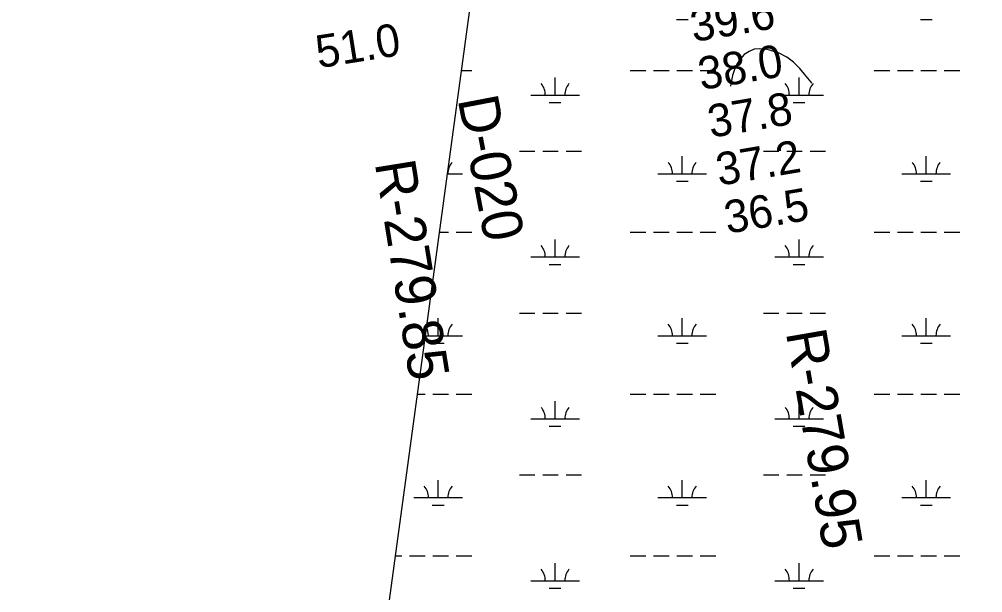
# Model space of a CAD drawing. Extents: x 3177185 to 3215018, y 812988 to 838321.
# Drawn here: x 3204917 to 3206899, y 825129 to 826308 of the extents above; entities that cross this region are included whole.
import ezdxf

# ---------------------------------------------------------------- set-up
doc = ezdxf.new("R2010")
doc.units = 0
for name, color, linetype in [('V-RIVR-RANG', 7, 'Continuous'), ('V-RIVR-RANG-IDEN', 7, 'Continuous'), ('V-ROAD-CNTR', 7, 'Continuous'), ('V-TOPO-MINR', 7, 'Continuous'), ('V-WETL-SWMP', 7, 'Continuous')]:
    doc.layers.add(name, color=color, linetype=linetype)

msp = doc.modelspace()

# ---------------------------------------------------------------- linework, layer by layer
at = {"layer": 'V-ROAD-CNTR'}
msp.add_spline([(3208346.3, 826885.2), (3208115.9, 826852.9), (3207967.2, 826843.1), (3207845.1, 826830.7), (3207782.6, 826826), (3207729.1, 826803), (3207632.7, 826757.5), (3207576.8, 826732.6), (3207528.8, 826724.6), (3207465.8, 826728.3), (3207400.8, 826747.6), (3207285.1, 826774.2), (3207265.5, 826779.5), (3207234.2, 826783.2), (3207181.1, 826779.5), (3207100.4, 826768), (3206894.6, 826726.7), (3206803.8, 826712.1), (3206713.4, 826706.3), (3206422.1, 826687.7), (3206204.5, 826669), (3206163.5, 826662.1), (3206085, 826660.8), (3206033.1, 826662.2), (3205996, 826664.1), (3205951.2, 826658.7), (3205862, 826638.2), (3205753.4, 826610.5), (3205693.4, 826589.3), (3205596.7, 826559.2), (3205544.3, 826530.7), (3205492.9, 826508.8), (3205453.2, 826501.6), (3205394.6, 826492.5), (3205274.3, 826482.9), (3205179.9, 826479.1), (3205118.5, 826475.5), (3204988.8, 826459.4), (3204882.2, 826438.3), (3204738.8, 826408.8), (3204661.9, 826391.1), (3204557.9, 826358.5), (3204461.2, 826327.3), (3204416.4, 826311.3), (3204373.4, 826296.6), (3204363.6, 826281.8), (3204304.5, 826204.6), (3204209, 826115), (3204177.8, 826084.2), (3204147.8, 826061.3), (3204104.8, 826037.5), (3204030.2, 826008.3), (3203913.9, 825969.4), (3203861.9, 825949.2), (3203832.9, 825932.4), (3203796.9, 825899.6), (3203760.2, 825850.3), (3203678.2, 825721.9), (3203642, 825677), (3203591.6, 825626.4), (3203428, 825388.9), (3203355.6, 825313.9), (3203305.6, 825288.9), (3203268.8, 825278.8), (3203213.1, 825267.4), (3203162.4, 825259.5), (3203116.9, 825250.9), (3203049.7, 825231.6), (3202999, 825192.6), (3202832.8, 825055.4), (3202762.8, 824998), (3202671.4, 824938.1), (3202495.4, 824823), (3202258.5, 824637.8), (3202113.2, 824519.4), (3202089, 824490.2), (3202052.6, 824459.7), (3202001.9, 824428.3), (3201971.1, 824410.2), (3201927.5, 824384.2), (3201877.3, 824324.5), (3201830.5, 824267.1), (3201794.7, 824236.1), (3201692.1, 824157), (3201567, 824054.5), (3201483.8, 823975.1), (3201374.9, 823825), (3201313.8, 823770.4), (3201289.7, 823735.1), (3201250.3, 823687.8), (3201221.9, 823651.2), (3201184.9, 823588), (3201140.7, 823508.9), (3201081.8, 823436.1), (3201048, 823379.2), (3201034.5, 823326), (3201024.1, 823274.7)], degree=3, dxfattribs=at)
at = {"layer": 'V-TOPO-MINR'}
msp.add_lwpolyline([(3206547.2, 826176.3), (3206545.6, 826178.3), (3206532.3, 826194.6), (3206522.3, 826206.6), (3206509.6, 826219.2), (3206495.6, 826229.9), (3206479.9, 826237.7), (3206463, 826243.6), (3206452.3, 826246.2), (3206440.3, 826247.2), (3206428.8, 826246.1), (3206418.2, 826241.6), (3206408.1, 826235), (3206399.7, 826225.7), (3206392.6, 826215.7), (3206387.7, 826204.4), (3206384.1, 826192.4), (3206380, 826170.7), (3206379.8, 826169.9)], dxfattribs=at)
at = {"layer": 'V-WETL-SWMP'}
for p, q in [((3205879.7, 826599.2), (3205508, 823869.6)), ((3206268.5, 826307.3), (3206292.5, 826307.3)), ((3206770.4, 826307.3), (3206794.4, 826307.3)), ((3205825.7, 826202.7), (3205847.7, 826202.7)), ((3206173.6, 826202.7), (3206205.6, 826202.7)), ((3206221.6, 826202.7), (3206253.6, 826202.7)), ((3206269.6, 826202.7), (3206301.6, 826202.7)), ((3206317.6, 826202.7), (3206349.6, 826202.7)), ((3206675.5, 826202.7), (3206707.5, 826202.7)), ((3206723.5, 826202.7), (3206755.5, 826202.7)), ((3206771.5, 826202.7), (3206803.5, 826202.7)), ((3206819.5, 826202.7), (3206851.5, 826202.7)), ((3206019, 826151.9), (3206019, 826187.9)), ((3206520.9, 826151.9), (3206520.9, 826187.9)), ((3205969, 826151.9), (3206069, 826151.9)), ((3206007, 826136.5), (3206031, 826136.5)), ((3206470.9, 826151.9), (3206570.9, 826151.9)), ((3206508.9, 826136.5), (3206532.9, 826136.5)), ((3205945.6, 826036.5), (3205977.6, 826036.5)), ((3205993.6, 826036.5), (3206025.6, 826036.5)), ((3206041.6, 826036.5), (3206073.6, 826036.5)), ((3206447.5, 826036.5), (3206479.5, 826036.5)), ((3206495.5, 826036.5), (3206527.5, 826036.5)), ((3206543.5, 826036.5), (3206575.5, 826036.5)), ((3206280.5, 825990.1), (3206280.5, 826026.1)), ((3206782.4, 825990.1), (3206782.4, 826026.1)), ((3205796.7, 825990.1), (3205828.6, 825990.1)), ((3206230.5, 825990.1), (3206330.5, 825990.1)), ((3206268.5, 825974.6), (3206292.5, 825974.6)), ((3206732.4, 825990.1), (3206832.4, 825990.1)), ((3206770.4, 825974.6), (3206794.4, 825974.6)), ((3205780.4, 825870), (3205799.7, 825870)), ((3205815.7, 825870), (3205847.7, 825870)), ((3206173.6, 825870), (3206205.6, 825870)), ((3206221.6, 825870), (3206253.6, 825870)), ((3206269.6, 825870), (3206301.6, 825870)), ((3206317.6, 825870), (3206349.6, 825870)), ((3206675.5, 825870), (3206707.5, 825870)), ((3206723.5, 825870), (3206755.5, 825870)), ((3206771.5, 825870), (3206803.5, 825870)), ((3206819.5, 825870), (3206851.5, 825870)), ((3206019, 825819.3), (3206019, 825855.3)), ((3206520.9, 825819.3), (3206520.9, 825855.3)), ((3205969, 825819.3), (3206069, 825819.3)), ((3206470.9, 825819.3), (3206570.9, 825819.3)), ((3206007, 825803.8), (3206031, 825803.8)), ((3206508.9, 825803.8), (3206532.9, 825803.8)), ((3205945.6, 825703.8), (3205977.6, 825703.8)), ((3205993.6, 825703.8), (3206025.6, 825703.8)), ((3206041.6, 825703.8), (3206073.6, 825703.8)), ((3206447.5, 825703.8), (3206479.5, 825703.8)), ((3206495.5, 825703.8), (3206527.5, 825703.8)), ((3206543.5, 825703.8), (3206575.5, 825703.8)), ((3205778.6, 825657.4), (3205778.6, 825693.4)), ((3206280.5, 825657.4), (3206280.5, 825693.4)), ((3206782.4, 825657.4), (3206782.4, 825693.4)), ((3205751.4, 825657.4), (3205828.6, 825657.4)), ((3206230.5, 825657.4), (3206330.5, 825657.4)), ((3206732.4, 825657.4), (3206832.4, 825657.4)), ((3205766.6, 825642), (3205790.6, 825642)), ((3206268.5, 825642), (3206292.5, 825642)), ((3206770.4, 825642), (3206794.4, 825642)), ((3205735.1, 825537.3), (3205751.7, 825537.3)), ((3205767.7, 825537.3), (3205799.7, 825537.3)), ((3205815.7, 825537.3), (3205847.7, 825537.3)), ((3206019, 825486.6), (3206019, 825522.6)), ((3206173.6, 825537.3), (3206205.6, 825537.3)), ((3206221.6, 825537.3), (3206253.6, 825537.3)), ((3206269.6, 825537.3), (3206301.6, 825537.3)), ((3206317.6, 825537.3), (3206349.6, 825537.3)), ((3206520.9, 825486.6), (3206520.9, 825522.6)), ((3206675.5, 825537.3), (3206707.5, 825537.3)), ((3206723.5, 825537.3), (3206755.5, 825537.3)), ((3206771.5, 825537.3), (3206803.5, 825537.3)), ((3206819.5, 825537.3), (3206851.5, 825537.3)), ((3205969, 825486.6), (3206069, 825486.6)), ((3206470.9, 825486.6), (3206570.9, 825486.6)), ((3206007, 825471.2), (3206031, 825471.2)), ((3206508.9, 825471.2), (3206532.9, 825471.2)), ((3205778.6, 825324.7), (3205778.6, 825360.7)), ((3205945.6, 825371.2), (3205977.6, 825371.2)), ((3205993.6, 825371.2), (3206025.6, 825371.2)), ((3206041.6, 825371.2), (3206073.6, 825371.2)), ((3206280.5, 825324.7), (3206280.5, 825360.7)), ((3206447.5, 825371.2), (3206479.5, 825371.2)), ((3206495.5, 825371.2), (3206527.5, 825371.2)), ((3206543.5, 825371.2), (3206575.5, 825371.2)), ((3206782.4, 825324.7), (3206782.4, 825360.7)), ((3205728.6, 825324.7), (3205828.6, 825324.7)), ((3206230.5, 825324.7), (3206330.5, 825324.7)), ((3206732.4, 825324.7), (3206832.4, 825324.7)), ((3205766.6, 825309.3), (3205790.6, 825309.3)), ((3206268.5, 825309.3), (3206292.5, 825309.3)), ((3206770.4, 825309.3), (3206794.4, 825309.3)), ((3205689.8, 825204.7), (3205703.7, 825204.7)), ((3205719.7, 825204.7), (3205751.7, 825204.7)), ((3205767.7, 825204.7), (3205799.7, 825204.7)), ((3205815.7, 825204.7), (3205847.7, 825204.7)), ((3206173.6, 825204.7), (3206205.6, 825204.7)), ((3206221.6, 825204.7), (3206253.6, 825204.7)), ((3206269.6, 825204.7), (3206301.6, 825204.7)), ((3206317.6, 825204.7), (3206349.6, 825204.7)), ((3206675.5, 825204.7), (3206707.5, 825204.7)), ((3206723.5, 825204.7), (3206755.5, 825204.7)), ((3206771.5, 825204.7), (3206803.5, 825204.7)), ((3206819.5, 825204.7), (3206851.5, 825204.7)), ((3206019, 825153.9), (3206019, 825189.9)), ((3206520.9, 825153.9), (3206520.9, 825189.9)), ((3205969, 825153.9), (3206069, 825153.9)), ((3206470.9, 825153.9), (3206570.9, 825153.9)), ((3206007, 825138.5), (3206031, 825138.5)), ((3206508.9, 825138.5), (3206532.9, 825138.5))]:
    msp.add_line(p, q, dxfattribs=at)
for centre, start, end in [((3205963.8, 826152.4), 359.2282, 40.7718), ((3206074.3, 826152.4), 139.2282, 180.7718), ((3206465.7, 826152.4), 359.2282, 40.7718), ((3206576.2, 826152.4), 139.2282, 180.7718), ((3205833.8, 825990.6), 139.2282, 180.7718), ((3206225.2, 825990.6), 359.2282, 40.7718), ((3206335.7, 825990.6), 139.2282, 180.7718), ((3206727.1, 825990.6), 359.2282, 40.7718), ((3206837.6, 825990.6), 139.2282, 180.7718), ((3205963.8, 825819.7), 359.2282, 40.7718), ((3206074.3, 825819.7), 139.2282, 180.7718), ((3206465.7, 825819.7), 359.2282, 40.7718), ((3206576.2, 825819.7), 139.2282, 180.7718), ((3205833.8, 825657.9), 139.2282, 180.7718), ((3206225.2, 825657.9), 359.2282, 40.7718), ((3206335.7, 825657.9), 139.2282, 180.7718), ((3206727.1, 825657.9), 359.2282, 40.7718), ((3206837.6, 825657.9), 139.2282, 180.7718), ((3205723.3, 825657.9), 359.2282, 29.8649), ((3205963.8, 825487.1), 359.2282, 40.7718), ((3206074.3, 825487.1), 139.2282, 180.7718), ((3206465.7, 825487.1), 359.2282, 40.7718), ((3206576.2, 825487.1), 139.2282, 180.7718), ((3205723.3, 825325.2), 359.2282, 40.7718), ((3205833.8, 825325.2), 139.2282, 180.7718), ((3206225.2, 825325.2), 359.2282, 40.7718), ((3206335.7, 825325.2), 139.2282, 180.7718), ((3206727.1, 825325.2), 359.2282, 40.7718), ((3206837.6, 825325.2), 139.2282, 180.7718), ((3205963.8, 825154.4), 359.2282, 40.7718), ((3206074.3, 825154.4), 139.2282, 180.7718), ((3206465.7, 825154.4), 359.2282, 40.7718), ((3206576.2, 825154.4), 139.2282, 180.7718)]:
    msp.add_arc(centre, 35.2, start, end, dxfattribs=at)

# ---------------------------------------------------------------- texts
at = {"layer": 'V-RIVR-RANG'}
for s, rotation, p in [('39.6', 9.6383, (3206303.4, 826260.6)), ('51.0', 9.0383, (3205532.4, 826206.9)), ('38.0', 9.6383, (3206319.4, 826161.9)), ('37.8', 9.6383, (3206339.2, 826063.8)), ('37.2', 9.6383, (3206356.2, 825965.2)), ('36.5', 9.6383, (3206373.2, 825866.7))]:
    msp.add_text(s, height=67, rotation=rotation, dxfattribs=at).set_placement(p)
at = {"layer": 'V-RIVR-RANG-IDEN'}
for s, rotation, p in [('D-020', 280.7929, (3205818.5, 826143.3)), ('R-279.85', 279.177, (3205648.1, 826012.2)), ('R-279.95', 279.7812, (3206493.5, 825664))]:
    msp.add_text(s, height=83, rotation=rotation, dxfattribs=at).set_placement(p)

doc.saveas('drawing.dxf')
